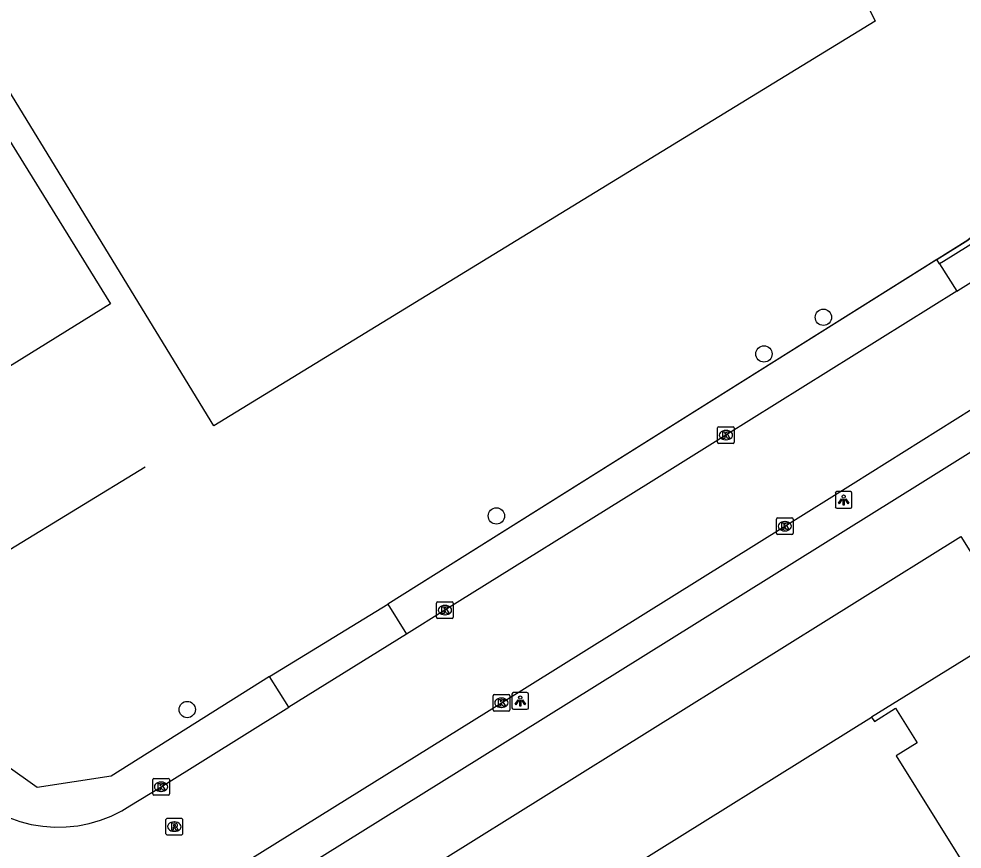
# Model space of a CAD drawing. Extents: x 158838 to 160074, y 386376 to 387776.
# Drawn here: x 159079.9 to 159136.4, y 387228.1 to 387277.8 of the extents above; entities that cross this region are included whole.
import ezdxf

# ---------------------------------------------------------------- set-up
doc = ezdxf.new("R2010")
doc.units = 0
for name, color, linetype in [('IMGEO_Boom', 7, 'Continuous'), ('IMGEO_Groenvoorziening', 7, 'Continuous'), ('IMGEO_Hek', 7, 'Continuous'), ('IMGEO_Kolk', 7, 'Continuous'), ('IMGEO_Lichtpunt', 7, 'Continuous'), ('IMGEO_Muur', 7, 'Continuous'), ('IMGEO_Pand', 7, 'Continuous'), ('IMGEO_Pand_vergunning_verleend', 7, 'Continuous'), ('IMGEO_Parkeervlak_open', 7, 'Continuous'), ('IMGEO_Rijbaan_lokaal_open', 7, 'Continuous'), ('IMGEO_Rioolput', 7, 'Continuous'), ('IMGEO_Voetpad_open', 7, 'Continuous')]:
    doc.layers.add(name, color=color, linetype=linetype)

msp = doc.modelspace()

# ---------------------------------------------------------------- linework, layer by layer
at = {"layer": 'IMGEO_Boom'}
for centre in [(159128.058, 387259.952), (159124.5, 387257.758), (159108.471, 387248.049), (159089.951, 387236.452)]:
    msp.add_circle(centre, 0.489, dxfattribs=at)
at = {"layer": 'IMGEO_Groenvoorziening'}
for points in [[(159135.019, 387263.148), (159134.852, 387263.413)], [(159096.184, 387214.339), (159092.832, 387219.703), (159136.296, 387246.811), (159139.679, 387241.4)], [(159115.305, 387226.239), (159130.948, 387235.993)]]:
    msp.add_lwpolyline(points, dxfattribs=at)
at = {"layer": 'IMGEO_Hek'}
for points in [[(159111.223, 387350.914), (159120.947, 387325.983), (159132.639, 387301.404), (159144.696, 387277.152), (159141.337, 387268.603), (159136.701, 387264.574), (159101.97, 387242.767)], [(159094.887, 387238.437), (159085.4, 387232.453), (159080.956, 387231.77), (159077.333, 387234.362), (159074.839, 387238.335), (159077.711, 387240.092), (159075.665, 387243.384), (159072.742, 387241.559), (159039.774, 387294.306)]]:
    msp.add_lwpolyline(points, dxfattribs=at)
at = {"layer": 'IMGEO_Kolk'}
for p, q in [((159121.718, 387252.471), (159121.718, 387253.323)), ((159121.793, 387253.397), (159122.645, 387253.397)), ((159122.206, 387253.177), (159122.231, 387253.177)), ((159122.719, 387253.323), (159122.719, 387252.471)), ((159122.229, 387252.617), (159122.204, 387252.617)), ((159122.645, 387252.397), (159121.793, 387252.397)), ((159125.247, 387247.009), (159125.247, 387247.861)), ((159125.322, 387247.935), (159126.174, 387247.935)), ((159125.735, 387247.715), (159125.76, 387247.715)), ((159126.248, 387247.861), (159126.248, 387247.009)), ((159126.174, 387246.935), (159125.322, 387246.935)), ((159125.758, 387247.155), (159125.733, 387247.155)), ((159104.889, 387241.982), (159104.889, 387242.834)), ((159104.964, 387242.908), (159105.816, 387242.908)), ((159105.377, 387242.688), (159105.402, 387242.688)), ((159105.89, 387242.834), (159105.89, 387241.982)), ((159105.816, 387241.908), (159104.964, 387241.908)), ((159105.4, 387242.128), (159105.375, 387242.128)), ((159108.347, 387237.354), (159109.199, 387237.354)), ((159108.272, 387236.428), (159108.272, 387237.28)), ((159108.76, 387237.134), (159108.785, 387237.134)), ((159109.273, 387237.28), (159109.273, 387236.428)), ((159109.199, 387236.354), (159108.347, 387236.354)), ((159108.783, 387236.574), (159108.758, 387236.574)), ((159087.885, 387231.399), (159087.885, 387232.251)), ((159087.96, 387232.325), (159088.812, 387232.325)), ((159088.886, 387232.251), (159088.886, 387231.399)), ((159088.373, 387232.105), (159088.398, 387232.105)), ((159088.812, 387231.325), (159087.96, 387231.325)), ((159088.396, 387231.545), (159088.371, 387231.545))]:
    msp.add_line(p, q, dxfattribs=at)
for points in [[(159121.718, 387252.471), (159121.718, 387253.323)], [(159121.793, 387253.397), (159122.645, 387253.397)], [(159122.719, 387253.323), (159122.719, 387252.471)], [(159122.039, 387253.097), (159122.162, 387253.097), (159122.162, 387252.946), (159122.292, 387253.097), (159122.456, 387253.097), (159122.31, 387252.946), (159122.463, 387252.697), (159122.311, 387252.697), (159122.226, 387252.861), (159122.162, 387252.794), (159122.162, 387252.697), (159122.039, 387252.697), (159122.039, 387253.097)], [(159122.645, 387252.397), (159121.793, 387252.397)], [(159125.247, 387247.009), (159125.247, 387247.861)], [(159125.322, 387247.935), (159126.174, 387247.935)], [(159125.568, 387247.635), (159125.691, 387247.635), (159125.691, 387247.484), (159125.821, 387247.635), (159125.985, 387247.635), (159125.839, 387247.484), (159125.992, 387247.235), (159125.84, 387247.235), (159125.755, 387247.399), (159125.691, 387247.332), (159125.691, 387247.235), (159125.568, 387247.235), (159125.568, 387247.635)], [(159126.248, 387247.861), (159126.248, 387247.009)], [(159126.174, 387246.935), (159125.322, 387246.935)], [(159104.889, 387241.982), (159104.889, 387242.834)], [(159104.964, 387242.908), (159105.816, 387242.908)], [(159105.21, 387242.608), (159105.333, 387242.608), (159105.333, 387242.457), (159105.463, 387242.608), (159105.627, 387242.608), (159105.481, 387242.457), (159105.634, 387242.208), (159105.482, 387242.208), (159105.397, 387242.372), (159105.333, 387242.305), (159105.333, 387242.208), (159105.21, 387242.208), (159105.21, 387242.608)], [(159105.89, 387242.834), (159105.89, 387241.982)], [(159105.816, 387241.908), (159104.964, 387241.908)], [(159108.347, 387237.354), (159109.199, 387237.354)], [(159108.272, 387236.428), (159108.272, 387237.28)], [(159108.593, 387237.054), (159108.716, 387237.054), (159108.716, 387236.903), (159108.846, 387237.054), (159109.01, 387237.054), (159108.864, 387236.903), (159109.017, 387236.654), (159108.865, 387236.654), (159108.78, 387236.818), (159108.716, 387236.751), (159108.716, 387236.654), (159108.593, 387236.654), (159108.593, 387237.054)], [(159109.273, 387237.28), (159109.273, 387236.428)], [(159109.199, 387236.354), (159108.347, 387236.354)], [(159087.885, 387231.399), (159087.885, 387232.251)], [(159087.96, 387232.325), (159088.812, 387232.325)], [(159088.886, 387232.251), (159088.886, 387231.399)], [(159088.206, 387232.025), (159088.329, 387232.025), (159088.329, 387231.874), (159088.459, 387232.025), (159088.623, 387232.025), (159088.477, 387231.874), (159088.63, 387231.625), (159088.478, 387231.625), (159088.393, 387231.789), (159088.329, 387231.722), (159088.329, 387231.625), (159088.206, 387231.625), (159088.206, 387232.025)], [(159088.812, 387231.325), (159087.96, 387231.325)]]:
    msp.add_lwpolyline(points, dxfattribs=at)
for centre, start, end in [((159121.795, 387253.321), 91.552, 178.448), ((159121.795, 387253.321), 91.552, 178.448), ((159122.643, 387253.321), 1.552, 88.448), ((159122.643, 387253.321), 1.552, 88.448), ((159121.795, 387252.473), 181.552, 268.448), ((159121.795, 387252.473), 181.552, 268.448), ((159122.643, 387252.473), 271.552, 358.448), ((159122.643, 387252.473), 271.552, 358.448), ((159125.324, 387247.859), 91.552, 178.448), ((159125.324, 387247.859), 91.552, 178.448), ((159126.172, 387247.859), 1.552, 88.448), ((159126.172, 387247.859), 1.552, 88.448), ((159125.324, 387247.011), 181.552, 268.448), ((159125.324, 387247.011), 181.552, 268.448), ((159126.172, 387247.011), 271.552, 358.448), ((159126.172, 387247.011), 271.552, 358.448), ((159104.966, 387242.832), 91.552, 178.448), ((159104.966, 387242.832), 91.552, 178.448), ((159105.814, 387242.832), 1.552, 88.448), ((159105.814, 387242.832), 1.552, 88.448), ((159104.966, 387241.984), 181.552, 268.448), ((159104.966, 387241.984), 181.552, 268.448), ((159105.814, 387241.984), 271.552, 358.448), ((159105.814, 387241.984), 271.552, 358.448), ((159108.349, 387237.278), 91.552, 178.448), ((159108.349, 387237.278), 91.552, 178.448), ((159109.197, 387237.278), 1.552, 88.448), ((159109.197, 387237.278), 1.552, 88.448), ((159108.349, 387236.43), 181.552, 268.448), ((159108.349, 387236.43), 181.552, 268.448), ((159109.197, 387236.43), 271.552, 358.448), ((159109.197, 387236.43), 271.552, 358.448), ((159087.962, 387232.249), 91.552, 178.448), ((159087.962, 387232.249), 91.552, 178.448), ((159088.81, 387232.249), 1.552, 88.448), ((159088.81, 387232.249), 1.552, 88.448), ((159087.962, 387231.401), 181.552, 268.448), ((159087.962, 387231.401), 181.552, 268.448), ((159088.81, 387231.401), 271.552, 358.448), ((159088.81, 387231.401), 271.552, 358.448)]:
    msp.add_arc(centre, 0.0765, start, end, dxfattribs=at)
for centre, major_axis, ratio, start_param, end_param in [((159122.205, 387252.897), (-0.387, 0.002), 0.722429, 4.712389, 7.853982), ((159122.23, 387252.897), (-0.39, 0.002), 0.717154, 1.570796, 4.712389), ((159125.734, 387247.435), (-0.387, 0.002), 0.722429, 4.712389, 7.853982), ((159125.759, 387247.435), (-0.39, 0.002), 0.717154, 1.570796, 4.712389), ((159105.376, 387242.408), (-0.387, 0.002), 0.722429, 4.712389, 7.853982), ((159105.401, 387242.408), (-0.39, 0.002), 0.717154, 1.570796, 4.712389), ((159108.759, 387236.854), (-0.387, 0.002), 0.722429, 4.712389, 7.853982), ((159108.784, 387236.854), (-0.39, 0.002), 0.717154, 1.570796, 4.712389), ((159088.372, 387231.825), (-0.387, 0.002), 0.722429, 4.712389, 7.853982), ((159088.397, 387231.825), (-0.39, 0.002), 0.717154, 1.570796, 4.712389)]:
    msp.add_ellipse(centre, major_axis=major_axis, ratio=ratio, start_param=start_param, end_param=end_param, dxfattribs=at)
at = {"layer": 'IMGEO_Lichtpunt'}
for p, q in [((159128.774, 387249.411), (159128.774, 387248.604)), ((159128.774, 387249.411), (159128.774, 387248.604)), ((159129.676, 387249.506), (159128.868, 387249.506)), ((159129.676, 387249.506), (159128.868, 387249.506)), ((159129.77, 387248.604), (159129.77, 387249.411)), ((159129.77, 387248.604), (159129.77, 387249.411)), ((159128.868, 387248.51), (159129.676, 387248.51)), ((159128.868, 387248.51), (159129.676, 387248.51)), ((159109.402, 387237.367), (159109.402, 387236.56)), ((159109.402, 387237.367), (159109.402, 387236.56)), ((159110.304, 387237.462), (159109.496, 387237.462)), ((159110.304, 387237.462), (159109.496, 387237.462)), ((159110.398, 387236.56), (159110.398, 387237.367)), ((159110.398, 387236.56), (159110.398, 387237.367)), ((159109.496, 387236.466), (159110.304, 387236.466)), ((159109.496, 387236.466), (159110.304, 387236.466))]:
    msp.add_line(p, q, dxfattribs=at)
for points in [[(159129.148, 387249.075), (159129.187, 387249.047), (159128.999, 387248.785), (159128.961, 387248.812), (159129.148, 387249.075)], [(159129.25, 387249.027), (159129.297, 387249.027), (159129.297, 387248.705), (159129.25, 387248.705), (159129.25, 387249.027)], [(159129.36, 387249.047), (159129.398, 387249.074), (159129.585, 387248.812), (159129.546, 387248.784), (159129.36, 387249.047)], [(159109.776, 387237.031), (159109.815, 387237.003), (159109.627, 387236.741), (159109.589, 387236.768), (159109.776, 387237.031)], [(159109.878, 387236.983), (159109.925, 387236.983), (159109.925, 387236.661), (159109.878, 387236.661), (159109.878, 387236.983)], [(159109.988, 387237.003), (159110.026, 387237.03), (159110.213, 387236.768), (159110.174, 387236.74), (159109.988, 387237.003)]]:
    msp.add_lwpolyline(points, dxfattribs=at)
for centre in [(159129.273, 387249.209), (159109.901, 387237.165)]:
    msp.add_circle(centre, 0.0994, dxfattribs=at)
for centre, start, end in [((159128.868, 387249.411), 90, 180), ((159128.868, 387249.411), 90, 180), ((159129.676, 387249.411), 0, 90), ((159129.676, 387249.411), 0, 90), ((159128.868, 387248.604), 180, 270), ((159128.868, 387248.604), 180, 270), ((159129.676, 387248.604), 270, 0), ((159129.676, 387248.604), 270, 360), ((159109.496, 387237.367), 90, 180), ((159109.496, 387237.367), 90, 180), ((159110.304, 387237.367), 0, 90), ((159110.304, 387237.367), 0, 90), ((159109.496, 387236.56), 180, 270), ((159109.496, 387236.56), 180, 270), ((159110.304, 387236.56), 270, 0), ((159110.304, 387236.56), 270, 360)]:
    msp.add_arc(centre, 0.0946, start, end, dxfattribs=at)
at = {"layer": 'IMGEO_Muur'}
msp.add_lwpolyline([(159058.345, 387280.343), (159064.197, 387270.743), (159065.491, 387271.599), (159066.434, 387267.078), (159079.318, 387246.035), (159087.437, 387250.995)], dxfattribs=at)
at = {"layer": 'IMGEO_Pand'}
for points in [[(159119.127, 387302.434), (159131.157, 387277.704), (159091.538, 387253.454), (159070.581, 387287.744), (159058.345, 387280.343), (159050.694, 387292.811), (159083.08, 387312.609)], [(159139.679, 387241.4), (159130.948, 387235.993)], [(159130.948, 387235.993), (159131.111, 387235.732), (159132.383, 387236.528), (159133.677, 387234.46), (159132.417, 387233.681), (159137.243, 387225.92)]]:
    msp.add_lwpolyline(points, dxfattribs=at)
at = {"layer": 'IMGEO_Pand_vergunning_verleend'}
msp.add_lwpolyline([(159085.364, 387260.761), (159075.137, 387254.429), (159065.473, 387270.036), (159075.701, 387276.368), (159085.364, 387260.761)], dxfattribs=at)
at = {"layer": 'IMGEO_Parkeervlak_open'}
for points in [[(159134.852, 387263.413), (159136.701, 387264.574), (159141.337, 387268.603), (159144.696, 387277.152), (159132.639, 387301.404), (159120.947, 387325.983), (159111.223, 387350.914)], [(159094.887, 387238.437), (159085.4, 387232.453), (159080.956, 387231.77), (159077.333, 387234.362), (159074.839, 387238.335), (159077.711, 387240.092), (159075.665, 387243.384), (159072.742, 387241.559), (159039.774, 387294.306)], [(159134.852, 387263.413), (159101.97, 387242.767)]]:
    msp.add_lwpolyline(points, dxfattribs=at)
at = {"layer": 'IMGEO_Rijbaan_lokaal_open'}
for points in [[(159136.048, 387261.509), (159136.278, 387261.652), (159139.139, 387263.45), (159140.173, 387264.039)], [(159136.048, 387261.509), (159122.22, 387252.896), (159117.574, 387250), (159105.391, 387242.406), (159103.084, 387240.97)], [(159089.183, 387224.671), (159091.926, 387226.365), (159108.773, 387236.856), (159125.747, 387247.436), (159129.839, 387250), (159141.038, 387257.016)], [(159103.084, 387240.97), (159096.046, 387236.591)], [(159074.344, 387235.102), (159075.67, 387232.979), (159075.986, 387232.522), (159076.431, 387231.982), (159076.923, 387231.484), (159077.458, 387231.032), (159078.031, 387230.629), (159078.637, 387230.279), (159079.272, 387229.985), (159079.931, 387229.749), (159080.609, 387229.572), (159081.299, 387229.457), (159081.997, 387229.404), (159082.697, 387229.414), (159083.394, 387229.485), (159084.081, 387229.619), (159084.753, 387229.814), (159085.405, 387230.068), (159086.032, 387230.379), (159086.522, 387230.674), (159088.386, 387231.824), (159096.046, 387236.591)]]:
    msp.add_lwpolyline(points, dxfattribs=at)
at = {"layer": 'IMGEO_Rioolput'}
for p, q in [((159088.677, 387229.007), (159088.677, 387229.859)), ((159088.752, 387229.933), (159089.604, 387229.933)), ((159089.165, 387229.713), (159089.19, 387229.713)), ((159089.678, 387229.859), (159089.678, 387229.007)), ((159089.604, 387228.933), (159088.752, 387228.933)), ((159089.188, 387229.153), (159089.163, 387229.153))]:
    msp.add_line(p, q, dxfattribs=at)
for points in [[(159088.677, 387229.007), (159088.677, 387229.859)], [(159088.752, 387229.933), (159089.604, 387229.933)], [(159089.266, 387229.631), (159089.014, 387229.633), (159089.014, 387229.233)], [(159089.192, 387229.552), (159089.138, 387229.552), (159089.138, 387229.471)], [(159089.138, 387229.471), (159089.19, 387229.471)], [(159089.678, 387229.859), (159089.678, 387229.007)], [(159089.604, 387228.933), (159088.752, 387228.933)], [(159089.014, 387229.233), (159089.138, 387229.233), (159089.138, 387229.395), (159089.149, 387229.395)], [(159089.196, 387229.366), (159089.267, 387229.233), (159089.407, 387229.233), (159089.342, 387229.359)]]:
    msp.add_lwpolyline(points, dxfattribs=at)
for centre, radius, start, end in [((159088.754, 387229.857), 0.0765, 91.552, 178.448), ((159088.754, 387229.857), 0.0765, 91.552, 178.448), ((159089.174, 387229.66), 0.19, 274.7715, 282.9687), ((159089.198, 387229.456), 0.0964, 77.0061, 93.1865), ((159089.212, 387229.513), 0.0378, 276.6634, 79.6772), ((159089.265, 387229.521), 0.109, 350.3612, 89.416), ((159089.263, 387229.521), 0.112, 277.5842, 350.9817), ((159089.602, 387229.857), 0.0765, 1.552, 88.448), ((159089.602, 387229.857), 0.0765, 1.552, 88.448), ((159088.754, 387229.009), 0.0765, 181.552, 268.448), ((159088.754, 387229.009), 0.0765, 181.552, 268.448), ((159089.148, 387229.342), 0.0533, 26.0293, 88.6989), ((159089.247, 387229.306), 0.108, 29.5134, 73.7905), ((159089.602, 387229.009), 0.0765, 271.552, 358.448), ((159089.602, 387229.009), 0.0765, 271.552, 358.448)]:
    msp.add_arc(centre, radius, start, end, dxfattribs=at)
for centre, major_axis, ratio, start_param, end_param in [((159089.164, 387229.433), (-0.387, 0.002), 0.722429, 4.712389, 7.853982), ((159089.189, 387229.433), (-0.39, 0.002), 0.717154, 1.570796, 4.712389)]:
    msp.add_ellipse(centre, major_axis=major_axis, ratio=ratio, start_param=start_param, end_param=end_param, dxfattribs=at)
at = {"layer": 'IMGEO_Voetpad_open'}
for points in [[(159139.205, 387265.837), (159138.199, 387265.127), (159135.256, 387263.296), (159135.019, 387263.148)], [(159135.019, 387263.148), (159136.048, 387261.509)], [(159087.554, 387221.126), (159109.893, 387235.05), (159133.853, 387250), (159140.03, 387253.854)], [(159094.887, 387238.437), (159101.97, 387242.767)], [(159101.97, 387242.767), (159103.084, 387240.97)], [(159096.046, 387236.591), (159094.887, 387238.437)]]:
    msp.add_lwpolyline(points, dxfattribs=at)

doc.saveas('drawing.dxf')
